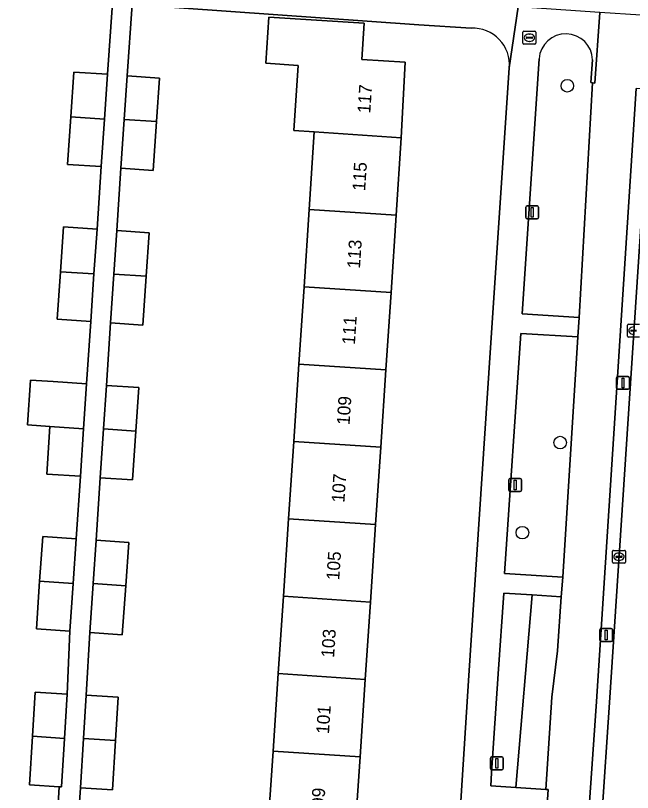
# Model space of a CAD drawing. Extents: x 161848 to 162726, y 385382 to 386521.
# Drawn here: x 162000.6 to 162048.4, y 386169.4 to 386229.5 of the extents above; entities that cross this region are included whole.
import ezdxf

# ---------------------------------------------------------------- set-up
doc = ezdxf.new("R2010")
doc.units = 0
for name, color, linetype in [('IMGEO_Boom', 7, 'Continuous'), ('IMGEO_Brandkraan', 7, 'Continuous'), ('IMGEO_Erf', 7, 'Continuous'), ('IMGEO_Fietspad_gesloten', 7, 'Continuous'), ('IMGEO_Groenvoorziening', 7, 'Continuous'), ('IMGEO_Kolk', 7, 'Continuous'), ('IMGEO_Lichtmast', 7, 'Continuous'), ('IMGEO_Pand', 7, 'Continuous'), ('IMGEO_Pand_nummerreeks', 7, 'Continuous'), ('IMGEO_Rijbaan_lokaal_open', 7, 'Continuous'), ('IMGEO_Voetpad_open', 7, 'Continuous')]:
    doc.layers.add(name, color=color, linetype=linetype)

msp = doc.modelspace()

# ---------------------------------------------------------------- linework, layer by layer
at = {"layer": 'IMGEO_Boom'}
for centre in [(162043.343, 386224.101), (162042.788, 386196.471), (162039.863, 386189.5)]:
    msp.add_circle(centre, 0.489, dxfattribs=at)
at = {"layer": 'IMGEO_Brandkraan'}
for p, q in [((162039.909, 386227.395), (162039.909, 386228.247)), ((162039.984, 386228.321), (162040.836, 386228.321)), ((162040.397, 386228.101), (162040.422, 386228.101)), ((162040.91, 386228.247), (162040.91, 386227.395)), ((162040.168, 386227.815), (162040.168, 386227.827)), ((162040.606, 386227.778), (162040.208, 386227.778)), ((162040.211, 386227.864), (162040.609, 386227.864)), ((162040.42, 386227.541), (162040.395, 386227.541)), ((162040.652, 386227.827), (162040.652, 386227.815)), ((162040.836, 386227.321), (162039.984, 386227.321))]:
    msp.add_line(p, q, dxfattribs=at)
for points in [[(162039.909, 386227.395), (162039.909, 386228.247)], [(162039.984, 386228.321), (162040.836, 386228.321)], [(162040.91, 386228.247), (162040.91, 386227.395)], [(162040.836, 386227.321), (162039.984, 386227.321)]]:
    msp.add_lwpolyline(points, dxfattribs=at)
for centre, radius, start, end in [((162039.986, 386228.245), 0.0765, 91.55205, 178.44795), ((162039.986, 386228.245), 0.0765, 91.55205, 178.44795), ((162040.834, 386228.245), 0.0765, 1.55205, 88.44795), ((162040.834, 386228.245), 0.0765, 1.55205, 88.44795), ((162039.986, 386227.397), 0.0765, 181.55205, 268.44795), ((162039.986, 386227.397), 0.0765, 181.55205, 268.44795), ((162040.208, 386227.824), 0.0403, 85.87752, 175.75265), ((162040.205, 386227.814), 0.0366, 178.93798, 274.71019), ((162040.609, 386227.821), 0.043, 264.86636, 352.45326), ((162040.613, 386227.826), 0.0386, 1.73085, 96.63898), ((162040.834, 386227.397), 0.0765, 271.55205, 358.44795), ((162040.834, 386227.397), 0.0765, 271.55205, 358.44795)]:
    msp.add_arc(centre, radius, start, end, dxfattribs=at)
for centre, major_axis, ratio, start_param, end_param in [((162040.396, 386227.821), (-0.387, 0.002), 0.722429, 4.712389, 7.853982), ((162040.421, 386227.821), (-0.39, 0.002), 0.717154, 1.570796, 4.712389)]:
    msp.add_ellipse(centre, major_axis=major_axis, ratio=ratio, start_param=start_param, end_param=end_param, dxfattribs=at)
at = {"layer": 'IMGEO_Erf'}
for points in [[(162005.64, 386193.863), (162003.037, 386194.04), (162003.288, 386197.721), (162001.55, 386197.837), (162001.787, 386201.311), (162003.525, 386201.193), (162006.128, 386201.016), (162006.443, 386205.851), (162003.84, 386206.028), (162004.091, 386209.706), (162004.328, 386213.181), (162006.931, 386213.004), (162007.246, 386217.839), (162004.643, 386218.016), (162004.894, 386221.694), (162005.131, 386225.169), (162007.734, 386224.992), (162008.121, 386230.496), (162000, 386231.068), (161985.738, 386232.03)], [(162035.907, 386228.559), (162031.839, 386228.827), (162009.65, 386230.388), (162009.262, 386224.874), (162011.775, 386224.699), (162011.542, 386221.337), (162011.28, 386217.547), (162008.766, 386217.722), (162008.464, 386212.891), (162010.977, 386212.716), (162010.744, 386209.355), (162010.482, 386205.564), (162007.968, 386205.739), (162007.666, 386200.907), (162010.179, 386200.732), (162009.946, 386197.371), (162009.684, 386193.58), (162007.17, 386193.755), (162006.869, 386188.924), (162009.382, 386188.749), (162009.149, 386185.388), (162008.887, 386181.597), (162006.373, 386181.772), (162006.086, 386176.907), (162008.568, 386176.755), (162008.363, 386173.403), (162008.13, 386169.587), (162005.647, 386169.739), (162005.314, 386164.953)], [(162020.165, 386166.601), (162020.564, 386172.593), (162020.963, 386178.585), (162021.362, 386184.577), (162021.76, 386190.569), (162022.159, 386196.56), (162022.558, 386202.552), (162022.957, 386208.544), (162023.356, 386214.535), (162023.754, 386220.527), (162022.158, 386220.633), (162022.494, 386225.682), (162020, 386225.848), (162020.237, 386229.409), (162027.606, 386228.94), (162027.432, 386226.139), (162030.776, 386225.921), (162030.49, 386220.08), (162030.091, 386214.088), (162029.692, 386208.097), (162029.293, 386202.105), (162028.894, 386196.113), (162028.496, 386190.122), (162028.097, 386184.13), (162027.698, 386178.138), (162027.299, 386172.146), (162026.9, 386166.154)], [(162037.376, 386203.429), (162038.844, 386225.482)], [(162033.95, 386150.87), (162035.725, 386178.438), (162037.376, 386203.429)], [(162003.72, 386165.053), (162004.011, 386169.831), (162001.692, 386169.972), (162001.922, 386173.73), (162002.131, 386177.141), (162004.613, 386176.989), (162004.837, 386181.876), (162002.234, 386182.053), (162002.485, 386185.732), (162002.722, 386189.206), (162005.325, 386189.029), (162005.64, 386193.863)]]:
    msp.add_lwpolyline(points, dxfattribs=at)
msp.add_arc((162036.039, 386225.745), 2.817, 354.64648, 92.68643, dxfattribs=at)
at = {"layer": 'IMGEO_Fietspad_gesloten'}
for points in [[(162049.041, 386229.563), (162045.852, 386229.774), (162045.484, 386224.31), (162045.283, 386224.324), (162044.247, 386206.16), (162044.15, 386204.652), (162042.986, 386186.047), (162042.865, 386184.541), (162042.584, 386180.361), (162042.155, 386176.763), (162041.688, 386169.621), (162041.864, 386169.606), (162041.762, 386168.083), (162040.66, 386151.606), (162040.563, 386150.154), (162039.92, 386140.528), (162039.854, 386139.544), (162039.139, 386128.803), (162036.98, 386096.379)], [(162041.2, 386111.341), (162042.155, 386125.42), (162043.289, 386142.241), (162044.647, 386162.389), (162044.994, 386167.532), (162045.595, 386176.434), (162048.664, 386223.883)]]:
    msp.add_lwpolyline(points, dxfattribs=at)
at = {"layer": 'IMGEO_Groenvoorziening'}
msp.add_lwpolyline([(162041.158, 386226.196), (162039.84, 386206.45), (162044.247, 386206.16), (162045.283, 386224.324), (162045.17, 386224.348), (162045.304, 386226.109)], dxfattribs=at)
for points in [[(162044.15, 386204.652), (162039.74, 386204.93), (162038.474, 386186.349), (162042.986, 386186.047)], [(162040.628, 386184.681), (162038.422, 386184.819), (162037.977, 386178.576), (162037.461, 386170.909), (162037.41, 386169.892), (162039.359, 386169.769)], [(162042.584, 386180.361), (162042.865, 386184.541), (162040.628, 386184.681), (162039.359, 386169.769), (162041.688, 386169.621), (162042.155, 386176.763)]]:
    msp.add_lwpolyline(points, close=True, dxfattribs=at)
msp.add_arc((162043.229, 386226.048), 2.076, 1.67327, 175.92249, dxfattribs=at)
at = {"layer": 'IMGEO_Kolk'}
for p, q in [((162047.993, 386204.721), (162047.993, 386205.573)), ((162048.068, 386205.647), (162048.92, 386205.647)), ((162048.252, 386205.141), (162048.252, 386205.153)), ((162048.295, 386205.19), (162048.693, 386205.19)), ((162048.92, 386204.647), (162048.068, 386204.647)), ((162048.69, 386205.104), (162048.292, 386205.104)), ((162046.842, 386187.204), (162046.842, 386188.056)), ((162046.917, 386188.13), (162047.769, 386188.13)), ((162047.33, 386187.91), (162047.355, 386187.91)), ((162047.843, 386188.056), (162047.843, 386187.204)), ((162047.769, 386187.13), (162046.917, 386187.13)), ((162047.101, 386187.624), (162047.101, 386187.636)), ((162047.539, 386187.587), (162047.141, 386187.587)), ((162047.144, 386187.673), (162047.542, 386187.673)), ((162047.353, 386187.35), (162047.328, 386187.35)), ((162047.585, 386187.636), (162047.585, 386187.624))]:
    msp.add_line(p, q, dxfattribs=at)
for points in [[(162047.993, 386204.721), (162047.993, 386205.573)], [(162048.068, 386205.647), (162048.92, 386205.647)], [(162048.92, 386204.647), (162048.068, 386204.647)], [(162046.842, 386187.204), (162046.842, 386188.056)], [(162046.917, 386188.13), (162047.769, 386188.13)], [(162047.843, 386188.056), (162047.843, 386187.204)], [(162047.769, 386187.13), (162046.917, 386187.13)]]:
    msp.add_lwpolyline(points, dxfattribs=at)
for centre, radius, start, end in [((162048.07, 386205.571), 0.0765, 91.55205, 178.44795), ((162048.07, 386205.571), 0.0765, 91.55205, 178.44795), ((162048.292, 386205.15), 0.0403, 85.87752, 175.75265), ((162048.289, 386205.14), 0.0366, 178.93798, 274.71019), ((162048.07, 386204.723), 0.0765, 181.55205, 268.44795), ((162048.07, 386204.723), 0.0765, 181.55205, 268.44795), ((162046.919, 386188.054), 0.0765, 91.55205, 178.44795), ((162046.919, 386188.054), 0.0765, 91.55205, 178.44795), ((162047.767, 386188.054), 0.0765, 1.55205, 88.44795), ((162047.767, 386188.054), 0.0765, 1.55205, 88.44795), ((162046.919, 386187.206), 0.0765, 181.55205, 268.44795), ((162046.919, 386187.206), 0.0765, 181.55205, 268.44795), ((162047.141, 386187.633), 0.0403, 85.87752, 175.75265), ((162047.138, 386187.623), 0.0366, 178.93798, 274.71019), ((162047.542, 386187.63), 0.043, 264.86636, 352.45326), ((162047.546, 386187.635), 0.0386, 1.73085, 96.63898), ((162047.767, 386187.206), 0.0765, 271.55205, 358.44795), ((162047.767, 386187.206), 0.0765, 271.55205, 358.44795)]:
    msp.add_arc(centre, radius, start, end, dxfattribs=at)
for centre, major_axis, ratio, start_param, end_param in [((162048.48, 386205.147), (-0.387, 0.002), 0.722429, 4.712389, 7.853982), ((162047.329, 386187.63), (-0.387, 0.002), 0.722429, 4.712389, 7.853982), ((162047.354, 386187.63), (-0.39, 0.002), 0.717154, 1.570796, 4.712389)]:
    msp.add_ellipse(centre, major_axis=major_axis, ratio=ratio, start_param=start_param, end_param=end_param, dxfattribs=at)
at = {"layer": 'IMGEO_Lichtmast'}
for p, q in [((162040.227, 386214.794), (162041.017, 386214.794)), ((162041.017, 386214.794), (162040.227, 386214.794)), ((162040.127, 386213.894), (162040.127, 386214.694)), ((162040.127, 386214.694), (162040.127, 386213.894)), ((162041.117, 386214.694), (162041.117, 386213.894)), ((162041.117, 386213.894), (162041.117, 386214.694)), ((162041.017, 386213.794), (162040.227, 386213.794)), ((162040.227, 386213.794), (162041.017, 386213.794)), ((162047.257, 386201.598), (162048.047, 386201.598)), ((162048.047, 386201.598), (162047.257, 386201.598)), ((162047.157, 386200.698), (162047.157, 386201.498)), ((162047.157, 386201.498), (162047.157, 386200.698)), ((162048.147, 386201.498), (162048.147, 386200.698)), ((162048.147, 386200.698), (162048.147, 386201.498)), ((162048.047, 386200.598), (162047.257, 386200.598)), ((162047.257, 386200.598), (162048.047, 386200.598)), ((162038.802, 386192.789), (162038.802, 386193.589)), ((162038.802, 386193.589), (162038.802, 386192.789)), ((162038.902, 386193.689), (162039.692, 386193.689)), ((162039.692, 386193.689), (162038.902, 386193.689)), ((162039.792, 386193.589), (162039.792, 386192.789)), ((162039.792, 386192.789), (162039.792, 386193.589)), ((162039.692, 386192.689), (162038.902, 386192.689)), ((162038.902, 386192.689), (162039.692, 386192.689)), ((162045.854, 386181.177), (162045.854, 386181.977)), ((162045.854, 386181.977), (162045.854, 386181.177)), ((162045.954, 386182.077), (162046.744, 386182.077)), ((162046.744, 386182.077), (162045.954, 386182.077)), ((162046.844, 386181.977), (162046.844, 386181.177)), ((162046.844, 386181.177), (162046.844, 386181.977)), ((162046.744, 386181.077), (162045.954, 386181.077)), ((162045.954, 386181.077), (162046.744, 386181.077)), ((162037.384, 386171.243), (162037.384, 386172.043)), ((162037.384, 386172.043), (162037.384, 386171.243)), ((162037.484, 386172.143), (162038.274, 386172.143)), ((162038.274, 386172.143), (162037.484, 386172.143)), ((162038.374, 386172.043), (162038.374, 386171.243)), ((162038.374, 386171.243), (162038.374, 386172.043)), ((162038.274, 386171.143), (162037.484, 386171.143)), ((162037.484, 386171.143), (162038.274, 386171.143))]:
    msp.add_line(p, q, dxfattribs=at)
for points in [[(162040.547, 386214.669), (162040.697, 386214.669), (162040.697, 386213.919), (162040.547, 386213.919), (162040.547, 386214.669)], [(162047.577, 386201.473), (162047.727, 386201.473), (162047.727, 386200.723), (162047.577, 386200.723), (162047.577, 386201.473)], [(162039.222, 386193.564), (162039.372, 386193.564), (162039.372, 386192.814), (162039.222, 386192.814), (162039.222, 386193.564)], [(162046.274, 386181.952), (162046.424, 386181.952), (162046.424, 386181.202), (162046.274, 386181.202), (162046.274, 386181.952)], [(162037.804, 386172.018), (162037.954, 386172.018), (162037.954, 386171.268), (162037.804, 386171.268), (162037.804, 386172.018)]]:
    msp.add_lwpolyline(points, dxfattribs=at)
for centre, start, end in [((162040.227, 386214.694), 90, 180), ((162040.227, 386214.694), 90, 180), ((162041.017, 386214.694), 0, 90), ((162041.017, 386214.694), 360, 90), ((162040.227, 386213.894), 180, 270), ((162040.227, 386213.894), 180, 270), ((162041.017, 386213.894), 270, 0), ((162041.017, 386213.894), 270, 0), ((162047.257, 386201.498), 90, 180), ((162047.257, 386201.498), 90, 180), ((162048.047, 386201.498), 0, 90), ((162048.047, 386201.498), 360, 90), ((162047.257, 386200.698), 180, 270), ((162047.257, 386200.698), 180, 270), ((162048.047, 386200.698), 270, 0), ((162048.047, 386200.698), 270, 0), ((162038.902, 386193.589), 90, 180), ((162038.902, 386193.589), 90, 180), ((162039.692, 386193.589), 0, 90), ((162039.692, 386193.589), 360, 90), ((162038.902, 386192.789), 180, 270), ((162038.902, 386192.789), 180, 270), ((162039.692, 386192.789), 270, 0), ((162039.692, 386192.789), 270, 0), ((162045.954, 386181.977), 90, 180), ((162045.954, 386181.977), 90, 180), ((162046.744, 386181.977), 0, 90), ((162046.744, 386181.977), 360, 90), ((162045.954, 386181.177), 180, 270), ((162045.954, 386181.177), 180, 270), ((162046.744, 386181.177), 270, 0), ((162046.744, 386181.177), 270, 0), ((162037.484, 386172.043), 90, 180), ((162037.484, 386172.043), 90, 180), ((162038.274, 386172.043), 0, 90), ((162038.274, 386172.043), 360, 90), ((162037.484, 386171.243), 180, 270), ((162037.484, 386171.243), 180, 270), ((162038.274, 386171.243), 270, 0), ((162038.274, 386171.243), 270, 0)]:
    msp.add_arc(centre, 0.1, start, end, dxfattribs=at)
at = {"layer": 'IMGEO_Pand'}
for points in [[(162020.237, 386229.409), (162020, 386225.848), (162022.494, 386225.682), (162022.158, 386220.633), (162023.754, 386220.527), (162030.49, 386220.08), (162030.776, 386225.921), (162027.432, 386226.139), (162027.606, 386228.94)], [(162007.497, 386221.52), (162007.734, 386224.992), (162005.131, 386225.169), (162004.894, 386221.694)], [(162011.542, 386221.337), (162011.775, 386224.699), (162009.262, 386224.874), (162009.028, 386221.504)], [(162004.894, 386221.694), (162004.643, 386218.016), (162007.246, 386217.839), (162007.497, 386221.52)], [(162009.028, 386221.504), (162008.766, 386217.722), (162011.28, 386217.547), (162011.542, 386221.337)], [(162030.49, 386220.08), (162023.754, 386220.527), (162023.356, 386214.535), (162030.091, 386214.088)], [(162030.091, 386214.088), (162023.356, 386214.535), (162022.957, 386208.544), (162029.692, 386208.097)], [(162006.931, 386213.004), (162004.328, 386213.181), (162004.091, 386209.706), (162006.694, 386209.532)], [(162010.977, 386212.716), (162008.464, 386212.891), (162008.23, 386209.521), (162010.744, 386209.355)], [(162003.84, 386206.028), (162006.443, 386205.851), (162006.694, 386209.532), (162004.091, 386209.706)], [(162007.968, 386205.739), (162010.482, 386205.564), (162010.744, 386209.355), (162008.23, 386209.521)], [(162029.692, 386208.097), (162022.957, 386208.544), (162022.558, 386202.552), (162029.293, 386202.105)], [(162029.293, 386202.105), (162022.558, 386202.552), (162022.159, 386196.56), (162028.894, 386196.113)], [(162006.128, 386201.016), (162003.525, 386201.193), (162001.787, 386201.311), (162001.55, 386197.837), (162003.288, 386197.721), (162005.891, 386197.547)], [(162010.179, 386200.732), (162007.666, 386200.907), (162007.432, 386197.537), (162009.946, 386197.371)], [(162003.037, 386194.04), (162005.64, 386193.863), (162005.891, 386197.547), (162003.288, 386197.721)], [(162007.17, 386193.755), (162009.684, 386193.58), (162009.946, 386197.371), (162007.432, 386197.537)], [(162028.894, 386196.113), (162022.159, 386196.56), (162021.76, 386190.569), (162028.496, 386190.122)], [(162028.496, 386190.122), (162021.76, 386190.569), (162021.362, 386184.577), (162028.097, 386184.13)], [(162005.325, 386189.029), (162002.722, 386189.206), (162002.485, 386185.732), (162005.088, 386185.557)], [(162009.382, 386188.749), (162006.869, 386188.924), (162006.635, 386185.554), (162009.149, 386185.388)], [(162002.234, 386182.053), (162004.837, 386181.876), (162005.088, 386185.557), (162002.485, 386185.732)], [(162006.373, 386181.772), (162008.887, 386181.597), (162009.149, 386185.388), (162006.635, 386185.554)], [(162028.097, 386184.13), (162021.362, 386184.577), (162020.963, 386178.585), (162027.698, 386178.138)], [(162027.698, 386178.138), (162020.963, 386178.585), (162020.564, 386172.593), (162027.299, 386172.146)], [(162004.613, 386176.989), (162002.131, 386177.141), (162001.922, 386173.73), (162004.404, 386173.565)], [(162008.568, 386176.755), (162006.086, 386176.907), (162005.881, 386173.567), (162008.363, 386173.403)], [(162004.404, 386173.565), (162001.922, 386173.73), (162001.692, 386169.972), (162004.011, 386169.831), (162004.174, 386169.821)], [(162005.647, 386169.739), (162008.13, 386169.587), (162008.363, 386173.403), (162005.881, 386173.567)], [(162027.299, 386172.146), (162020.564, 386172.593), (162020.165, 386166.601), (162026.9, 386166.154)]]:
    msp.add_lwpolyline(points, close=True, dxfattribs=at)
at = {"layer": 'IMGEO_Rijbaan_lokaal_open'}
msp.add_lwpolyline([(162058.028, 386346.909), (162054.511, 386295.129), (162054.173, 386290.223), (162052.908, 386271.635), (162051.766, 386254.681), (162050.834, 386240.782), (162049.721, 386223.815), (162046.601, 386176.338), (162046.003, 386167.514), (162045.648, 386162.285), (162044.342, 386142.167), (162043.224, 386125.333), (162042.345, 386112.63), (162048.375, 386112.1), (162048.498, 386113.868), (162051.328, 386155.749)], dxfattribs=at)
at = {"layer": 'IMGEO_Voetpad_open'}
for points in [[(161985.738, 386232.03), (162000, 386231.068), (162008.121, 386230.496), (162009.65, 386230.388), (162031.839, 386228.827), (162035.907, 386228.559)], [(162038.844, 386225.482), (162039.532, 386230.224), (162034.76, 386230.576), (162013.449, 386232.008)], [(162008.121, 386230.496), (162007.734, 386224.992), (162007.497, 386221.52), (162007.246, 386217.839), (162006.931, 386213.004), (162006.694, 386209.532), (162006.443, 386205.851), (162006.128, 386201.016), (162005.891, 386197.547), (162005.64, 386193.863), (162005.325, 386189.029), (162005.088, 386185.557), (162004.837, 386181.876), (162004.613, 386176.989), (162004.404, 386173.565), (162004.174, 386169.821), (162004.011, 386169.831), (162003.72, 386165.053)], [(162005.314, 386164.953), (162005.647, 386169.739), (162005.881, 386173.567), (162006.086, 386176.907), (162006.373, 386181.772), (162006.635, 386185.554), (162006.869, 386188.924), (162007.17, 386193.755), (162007.432, 386197.537), (162007.666, 386200.907), (162007.968, 386205.739), (162008.23, 386209.521), (162008.464, 386212.891), (162008.766, 386217.722), (162009.028, 386221.504), (162009.262, 386224.874), (162009.65, 386230.388)], [(162045.304, 386226.109), (162045.17, 386224.348), (162045.283, 386224.324), (162045.484, 386224.31), (162045.852, 386229.774), (162040.596, 386230.128), (162039.532, 386230.224), (162038.844, 386225.482), (162037.376, 386203.429), (162035.725, 386178.438), (162033.95, 386150.87), (162033.744, 386147.673), (162026.335, 386144.705), (162022.508, 386144.968), (162022.617, 386147.095), (162018.657, 386147.354), (162018.556, 386145.811), (162018.272, 386145.83), (162018.24, 386144.977), (162018.222, 386144.5)], [(162038.422, 386184.819), (162040.628, 386184.681), (162042.865, 386184.541), (162042.986, 386186.047), (162038.474, 386186.349), (162039.74, 386204.93), (162044.15, 386204.652), (162044.247, 386206.16), (162039.84, 386206.45), (162041.158, 386226.196)], [(162035.445, 386140.972), (162036.04, 386149.948), (162036.095, 386150.465), (162040.299, 386150.172), (162040.563, 386150.154), (162040.66, 386151.606), (162040.395, 386151.627), (162037.98, 386151.819), (162036.249, 386151.956), (162036.243, 386152.816), (162037.256, 386167.822), (162037.299, 386168.405), (162039.198, 386168.268), (162041.476, 386168.104), (162041.762, 386168.083), (162041.864, 386169.606), (162041.688, 386169.621), (162039.359, 386169.769), (162037.41, 386169.892), (162037.461, 386170.909), (162037.977, 386178.576), (162038.422, 386184.819)]]:
    msp.add_lwpolyline(points, dxfattribs=at)
msp.add_lwpolyline([(162048.664, 386223.883), (162045.595, 386176.434), (162044.994, 386167.532), (162046.003, 386167.514), (162046.601, 386176.338), (162049.721, 386223.815)], close=True, dxfattribs=at)
for centre, radius, start, end in [((162036.039, 386225.745), 2.817, 354.64648, 92.68643), ((162043.229, 386226.048), 2.076, 1.67327, 175.92249)]:
    msp.add_arc(centre, radius, start, end, dxfattribs=at)

# ---------------------------------------------------------------- texts
at = {"layer": 'IMGEO_Pand_nummerreeks'}
for s, p in [('117', (162028.087, 386221.945)), ('115', (162027.687, 386215.935)), ('113', (162027.287, 386209.926)), ('111', (162026.895, 386204.029)), ('109', (162026.481, 386197.814)), ('107', (162026.081, 386191.805)), ('105', (162025.681, 386185.795)), ('103', (162025.281, 386179.786)), ('101', (162024.889, 386173.89)), ('99', (162024.512, 386168.228))]:
    msp.add_text(s, height=1, rotation=86.19199, dxfattribs=at).set_placement(p)

doc.saveas('drawing.dxf')
